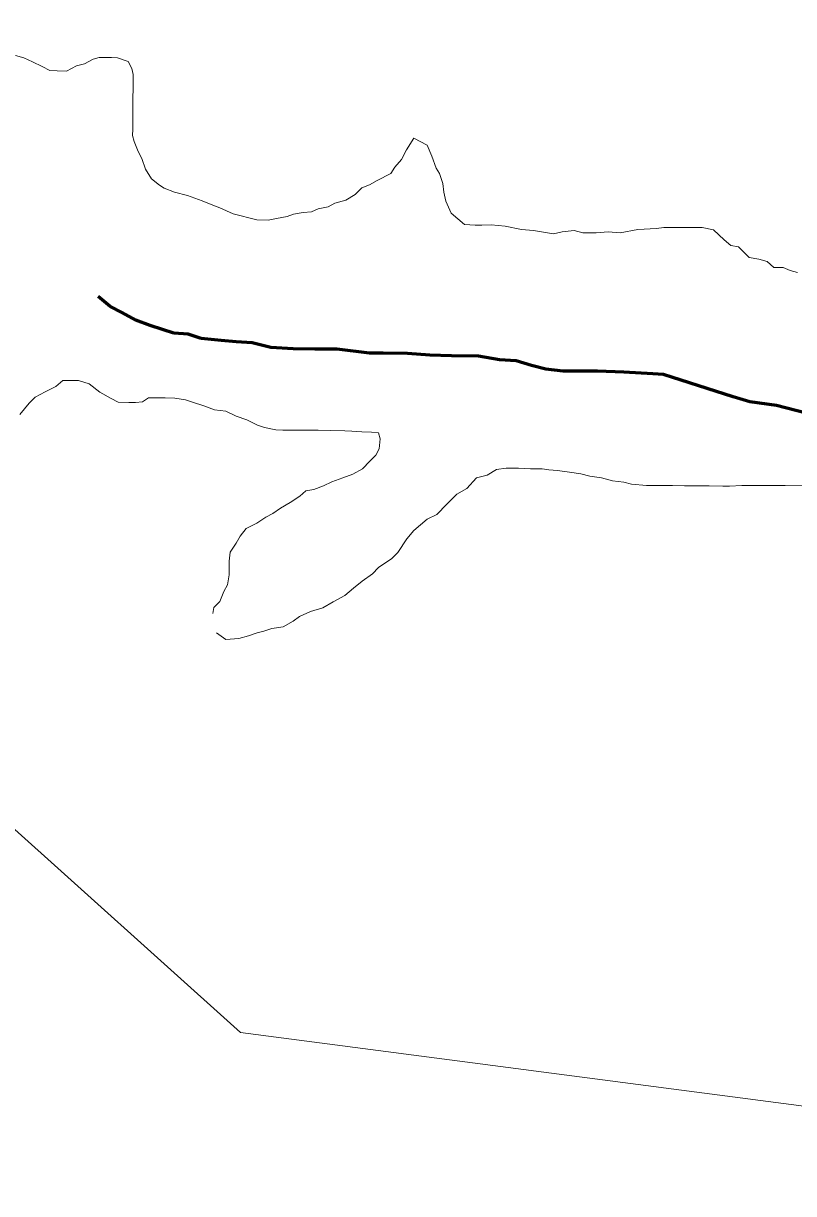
# Model space of a CAD drawing. Extents: x 553962 to 842807, y 8883888 to 9032388.
# Drawn here: x 802531.8 to 802785.3, y 9015571.2 to 9015956.4 of the extents above; entities that cross this region are included whole.
import ezdxf

# ---------------------------------------------------------------- set-up
doc = ezdxf.new("R2010")
doc.units = 0
doc.header["$LTSCALE"] = 200
doc.linetypes.add('LONG_DASH_SHORT_DASH', pattern=[9.9, 6, -1.2, 1.5, -1.2])
doc.layers.add('1', color=7, linetype='Continuous', lineweight=13)

msp = doc.modelspace()

# ---------------------------------------------------------------- linework, layer by layer
at = {"layer": '1'}
for points in [[(805531, 9014654.6), (804656.1, 9014532), (803479.2, 9015509.3), (802603.2, 9015624.2), (801222.1, 9016866), (800600.9, 9016813.5), (800076, 9017128.6), (799586.1, 9016682.2), (799446.1, 9016839.8), (799239.9, 9016805.7), (799493.9, 9017205.2), (799626.2, 9018219.6), (800434.5, 9018637.8), (800970.4, 9019689.3), (802445.9, 9020169.8), (804093.6, 9022119.5), (804177.1, 9022982.9)], [(802660.3, 9015918.6), (802660.3, 9015918.6), (802657.9, 9015914.7), (802656.2, 9015911.6), (802654, 9015909), (802654, 9015909), (802652.7, 9015906.9), (802652.7, 9015906.9), (802648.2, 9015904.7), (802645.7, 9015903.2), (802643.1, 9015902.2), (802640.9, 9015900), (802637.9, 9015898.2), (802634.3, 9015897.2), (802632.1, 9015896), (802628.8, 9015895.3), (802626.6, 9015894.3), (802623.8, 9015894.1), (802620.6, 9015893.6), (802618.6, 9015892.8), (802615.1, 9015892.1), (802612.3, 9015891.6), (802608.6, 9015891.7), (802608.6, 9015891.7), (802608.6, 9015891.7), (802608.6, 9015891.7), (802600.8, 9015893.7), (802596.4, 9015895.7), (802593.6, 9015896.8), (802590.6, 9015898), (802585.8, 9015899.7), (802581.5, 9015900.8), (802578.1, 9015902.1), (802576.6, 9015903.1), (802573.9, 9015905.2), (802571.9, 9015908.4), (802570.7, 9015911.9), (802569.5, 9015914.2), (802568.2, 9015917.5), (802567.7, 9015919.5), (802567.8, 9015921.5), (802567.8, 9015924.7), (802567.8, 9015927), (802567.8, 9015931), (802567.9, 9015935.7), (802567.9, 9015939.5), (802567.4, 9015941.5), (802566.2, 9015943.8), (802562.7, 9015945), (802560.7, 9015945.1), (802558.7, 9015945.1), (802556.7, 9015945.1), (802554.7, 9015944.6), (802551.9, 9015943.1), (802549.2, 9015942.4), (802545.9, 9015940.6), (802542.9, 9015940.7), (802540.4, 9015940.9), (802537.9, 9015942.2), (802534.7, 9015943.7), (802531.9, 9015945), (802529.2, 9015945.8)], [(802660.3, 9015918.6), (802660.3, 9015918.6), (802657.9, 9015914.7), (802656.2, 9015911.6), (802654, 9015909), (802654, 9015909), (802652.7, 9015906.9), (802652.7, 9015906.9), (802648.2, 9015904.7), (802645.7, 9015903.2), (802643.1, 9015902.2), (802640.9, 9015900), (802637.9, 9015898.2), (802634.3, 9015897.2), (802632.1, 9015896), (802628.8, 9015895.3), (802626.6, 9015894.3), (802623.8, 9015894.1), (802620.6, 9015893.6), (802618.6, 9015892.8), (802615.1, 9015892.1), (802612.3, 9015891.6), (802608.6, 9015891.7), (802608.6, 9015891.7), (802608.6, 9015891.7), (802608.6, 9015891.7), (802600.8, 9015893.7), (802596.4, 9015895.7), (802593.6, 9015896.8), (802590.6, 9015898), (802585.8, 9015899.7), (802581.5, 9015900.8), (802578.1, 9015902.1), (802576.6, 9015903.1), (802573.9, 9015905.2), (802571.9, 9015908.4), (802570.7, 9015911.9), (802569.5, 9015914.2), (802568.2, 9015917.5), (802567.7, 9015919.5), (802567.8, 9015921.5), (802567.8, 9015924.7), (802567.8, 9015927), (802567.8, 9015931), (802567.9, 9015935.7), (802567.9, 9015939.5), (802567.4, 9015941.5), (802566.2, 9015943.8), (802562.7, 9015945), (802560.7, 9015945.1), (802558.7, 9015945.1), (802556.7, 9015945.1), (802554.7, 9015944.6), (802551.9, 9015943.1), (802549.2, 9015942.4), (802545.9, 9015940.6), (802542.9, 9015940.7), (802540.4, 9015940.9), (802537.9, 9015942.2), (802534.7, 9015943.7), (802531.9, 9015945), (802529.2, 9015945.8)], [(802660.3, 9015918.6), (802660.3, 9015918.6), (802657.9, 9015914.7), (802656.2, 9015911.6), (802654, 9015909), (802654, 9015909), (802652.7, 9015906.9), (802652.7, 9015906.9), (802648.2, 9015904.7), (802645.7, 9015903.2), (802643.1, 9015902.2), (802640.9, 9015900), (802637.9, 9015898.2), (802634.3, 9015897.2), (802632.1, 9015896), (802628.8, 9015895.3), (802626.6, 9015894.3), (802623.8, 9015894.1), (802620.6, 9015893.6), (802618.6, 9015892.8), (802615.1, 9015892.1), (802612.3, 9015891.6), (802608.6, 9015891.7), (802608.6, 9015891.7), (802608.6, 9015891.7), (802608.6, 9015891.7), (802600.8, 9015893.7), (802596.4, 9015895.7), (802593.6, 9015896.8), (802590.6, 9015898), (802585.8, 9015899.7), (802581.5, 9015900.8), (802578.1, 9015902.1), (802576.6, 9015903.1), (802573.9, 9015905.2), (802571.9, 9015908.4), (802570.7, 9015911.9), (802569.5, 9015914.2), (802568.2, 9015917.5), (802567.7, 9015919.5), (802567.8, 9015921.5), (802567.8, 9015924.7), (802567.8, 9015927), (802567.8, 9015931), (802567.9, 9015935.7), (802567.9, 9015939.5), (802567.4, 9015941.5), (802566.2, 9015943.8), (802562.7, 9015945), (802560.7, 9015945.1), (802558.7, 9015945.1), (802556.7, 9015945.1), (802554.7, 9015944.6), (802551.9, 9015943.1), (802549.2, 9015942.4), (802545.9, 9015940.6), (802542.9, 9015940.7), (802540.4, 9015940.9), (802537.9, 9015942.2), (802534.7, 9015943.7), (802531.9, 9015945), (802529.2, 9015945.8)], [(802786.6, 9015874.4), (802784.1, 9015875), (802781.8, 9015876), (802778.8, 9015876), (802776.6, 9015878), (802773.8, 9015878.8), (802770.6, 9015879.3), (802767.1, 9015882.8), (802764.6, 9015883.3), (802762.4, 9015885.1), (802758.9, 9015888.4), (802755.2, 9015889.2), (802749.8, 9015889.2), (802749.8, 9015889.2), (802749.8, 9015889.2), (802749.8, 9015889.2), (802749.8, 9015889.2), (802749.8, 9015889.2), (802742.6, 9015889.2), (802740.1, 9015888.9), (802740.1, 9015888.9), (802734, 9015888.5), (802728.2, 9015887.4), (802724.2, 9015887.8), (802720.3, 9015887.4), (802715.9, 9015887.4), (802713, 9015888.2), (802709.1, 9015887.8), (802706.2, 9015887.1), (802706.2, 9015887.1), (802699.7, 9015888.2), (802695.7, 9015888.5), (802690.3, 9015889.6), (802690.3, 9015889.6), (802690.3, 9015889.6), (802685.7, 9015890.1), (802682.6, 9015889.9), (802680.4, 9015889.9), (802676.9, 9015890.2), (802672.6, 9015893.9), (802672.6, 9015893.9), (802672.6, 9015893.9), (802672.6, 9015893.9), (802670.8, 9015897.9), (802670.1, 9015900.8), (802669.8, 9015903.7), (802668.7, 9015906.9), (802667.6, 9015908.7), (802666.2, 9015912.7), (802664.7, 9015916.3), (802664.7, 9015916.3), (802660.3, 9015918.6)], [(802786.6, 9015874.4), (802784.1, 9015875), (802781.8, 9015876), (802778.8, 9015876), (802776.6, 9015878), (802773.8, 9015878.8), (802770.6, 9015879.3), (802767.1, 9015882.8), (802764.6, 9015883.3), (802762.4, 9015885.1), (802758.9, 9015888.4), (802755.2, 9015889.2), (802749.8, 9015889.2), (802749.8, 9015889.2), (802749.8, 9015889.2), (802749.8, 9015889.2), (802749.8, 9015889.2), (802749.8, 9015889.2), (802742.6, 9015889.2), (802740.1, 9015888.9), (802740.1, 9015888.9), (802734, 9015888.5), (802728.2, 9015887.4), (802724.2, 9015887.8), (802720.3, 9015887.4), (802715.9, 9015887.4), (802713, 9015888.2), (802709.1, 9015887.8), (802706.2, 9015887.1), (802706.2, 9015887.1), (802699.7, 9015888.2), (802695.7, 9015888.5), (802690.3, 9015889.6), (802690.3, 9015889.6), (802690.3, 9015889.6), (802685.7, 9015890.1), (802682.6, 9015889.9), (802680.4, 9015889.9), (802676.9, 9015890.2), (802672.6, 9015893.9), (802672.6, 9015893.9), (802672.6, 9015893.9), (802672.6, 9015893.9), (802670.8, 9015897.9), (802670.1, 9015900.8), (802669.8, 9015903.7), (802668.7, 9015906.9), (802667.6, 9015908.7), (802666.2, 9015912.7), (802664.7, 9015916.3), (802664.7, 9015916.3), (802660.3, 9015918.6)], [(802786.6, 9015874.4), (802784.1, 9015875), (802781.8, 9015876), (802778.8, 9015876), (802776.6, 9015878), (802773.8, 9015878.8), (802770.6, 9015879.3), (802767.1, 9015882.8), (802764.6, 9015883.3), (802762.4, 9015885.1), (802758.9, 9015888.4), (802755.2, 9015889.2), (802749.8, 9015889.2), (802749.8, 9015889.2), (802749.8, 9015889.2), (802749.8, 9015889.2), (802749.8, 9015889.2), (802749.8, 9015889.2), (802742.6, 9015889.2), (802740.1, 9015888.9), (802740.1, 9015888.9), (802734, 9015888.5), (802728.2, 9015887.4), (802724.2, 9015887.8), (802720.3, 9015887.4), (802715.9, 9015887.4), (802713, 9015888.2), (802709.1, 9015887.8), (802706.2, 9015887.1), (802706.2, 9015887.1), (802699.7, 9015888.2), (802695.7, 9015888.5), (802690.3, 9015889.6), (802690.3, 9015889.6), (802690.3, 9015889.6), (802685.7, 9015890.1), (802682.6, 9015889.9), (802680.4, 9015889.9), (802676.9, 9015890.2), (802672.6, 9015893.9), (802672.6, 9015893.9), (802672.6, 9015893.9), (802672.6, 9015893.9), (802670.8, 9015897.9), (802670.1, 9015900.8), (802669.8, 9015903.7), (802668.7, 9015906.9), (802667.6, 9015908.7), (802666.2, 9015912.7), (802664.7, 9015916.3), (802664.7, 9015916.3), (802660.3, 9015918.6)], [(802530.6, 9015827.6), (802533.6, 9015831.3), (802535.6, 9015833.3), (802538.9, 9015835.1), (802542.4, 9015836.8), (802544.7, 9015838.8), (802547.9, 9015838.8), (802549.9, 9015838.8), (802553.4, 9015837.7), (802556.9, 9015835), (802560.6, 9015832.9), (802562.9, 9015831.7), (802566.4, 9015831.6), (802568.6, 9015831.6), (802570.9, 9015831.8), (802572.9, 9015833.1), (802574.9, 9015833.1), (802578.4, 9015833.1), (802581.6, 9015833), (802585.1, 9015832.5), (802587.4, 9015831.7), (802591.1, 9015830.5), (802594.6, 9015829.2), (802598.4, 9015828.7), (802601.8, 9015827.1), (802605.3, 9015825.9), (802608.8, 9015824.1), (802611.1, 9015823.3), (802614.8, 9015822.6), (802617.1, 9015822.5), (802619.1, 9015822.5), (802622.3, 9015822.5), (802626.1, 9015822.5), (802628.8, 9015822.5), (802632.8, 9015822.4), (802637.6, 9015822.2), (802639.8, 9015822.1), (802643.1, 9015821.9), (802646.3, 9015821.8), (802648.6, 9015821.6), (802649.2, 9015819.6), (802648.8, 9015816.3), (802647.7, 9015814.2), (802645.8, 9015812.3), (802645.8, 9015812.3), (802643.4, 9015809.7), (802640.2, 9015808), (802636.9, 9015806.8), (802633.3, 9015805.5), (802630.5, 9015804.1), (802627.4, 9015802.9), (802624.7, 9015802.5), (802622.7, 9015800.7), (802619.6, 9015798.7), (802616.4, 9015796.8), (802613.9, 9015795), (802611.6, 9015793.8), (802608.6, 9015791.8), (802605.1, 9015790.1), (802603.1, 9015787.6), (802601.8, 9015785.3), (802599.8, 9015782.3), (802599.5, 9015779.3), (802599.5, 9015777.3), (802599.5, 9015774.8), (802598.9, 9015771.6), (802597.7, 9015769.3), (802596.4, 9015766.1), (802594.4, 9015764.1), (802594.1, 9015762.1)], [(802530.6, 9015827.6), (802533.6, 9015831.3), (802535.6, 9015833.3), (802538.9, 9015835.1), (802542.4, 9015836.8), (802544.7, 9015838.8), (802547.9, 9015838.8), (802549.9, 9015838.8), (802553.4, 9015837.7), (802556.9, 9015835), (802560.6, 9015832.9), (802562.9, 9015831.7), (802566.4, 9015831.6), (802568.6, 9015831.6), (802570.9, 9015831.8), (802572.9, 9015833.1), (802574.9, 9015833.1), (802578.4, 9015833.1), (802581.6, 9015833), (802585.1, 9015832.5), (802587.4, 9015831.7), (802591.1, 9015830.5), (802594.6, 9015829.2), (802598.4, 9015828.7), (802601.8, 9015827.1), (802605.3, 9015825.9), (802608.8, 9015824.1), (802611.1, 9015823.3), (802614.8, 9015822.6), (802617.1, 9015822.5), (802619.1, 9015822.5), (802622.3, 9015822.5), (802626.1, 9015822.5), (802628.8, 9015822.5), (802632.8, 9015822.4), (802637.6, 9015822.2), (802639.8, 9015822.1), (802643.1, 9015821.9), (802646.3, 9015821.8), (802648.6, 9015821.6), (802649.2, 9015819.6), (802648.8, 9015816.3), (802647.7, 9015814.2), (802645.8, 9015812.3), (802645.8, 9015812.3), (802643.4, 9015809.7), (802640.2, 9015808), (802636.9, 9015806.8), (802633.3, 9015805.5), (802630.5, 9015804.1), (802627.4, 9015802.9), (802624.7, 9015802.5), (802622.7, 9015800.7), (802619.6, 9015798.7), (802616.4, 9015796.8), (802613.9, 9015795), (802611.6, 9015793.8), (802608.6, 9015791.8), (802605.1, 9015790.1), (802603.1, 9015787.6), (802601.8, 9015785.3), (802599.8, 9015782.3), (802599.5, 9015779.3), (802599.5, 9015777.3), (802599.5, 9015774.8), (802598.9, 9015771.6), (802597.7, 9015769.3), (802596.4, 9015766.1), (802594.4, 9015764.1), (802594.1, 9015762.1)], [(802595.3, 9015755.8), (802598.4, 9015753.6), (802602.7, 9015753.9), (802605.8, 9015754.8), (802608.7, 9015755.8), (802610.9, 9015756.3), (802613.5, 9015757.2), (802617.3, 9015757.7), (802620.5, 9015759.6), (802622.6, 9015761.1), (802626.2, 9015762.8), (802626.2, 9015762.8), (802626.2, 9015762.8), (802630.3, 9015764), (802633.7, 9015765.9), (802637.5, 9015768), (802640.4, 9015770.4), (802643.3, 9015772.8), (802646.7, 9015775.2), (802648.6, 9015777.2), (802653, 9015780.2), (802655, 9015782.2), (802658, 9015786.7), (802660.3, 9015789.4), (802664.6, 9015793.2), (802667.8, 9015794.7), (802671.1, 9015798.1), (802674.4, 9015801.4), (802677.7, 9015803.3), (802680.9, 9015806.8), (802684.4, 9015807.6), (802687.5, 9015809.5), (802690.7, 9015810), (802692.7, 9015810), (802694.7, 9015810), (802698.7, 9015809.7), (802702.5, 9015809.7), (802704.7, 9015809.4), (802707.5, 9015809.2), (802711.5, 9015808.6), (802715.2, 9015808.1), (802718.2, 9015807.3), (802722, 9015806.8), (802725.7, 9015805.8), (802729.4, 9015805.3), (802731.9, 9015804.7), (802736.9, 9015804.2), (802738.9, 9015804.2), (802742.9, 9015804.2), (802745.4, 9015804.2), (802749.4, 9015804.1), (802751.7, 9015804.1), (802754.9, 9015804.1), (802757.5, 9015804.1), (802762, 9015804), (802764.2, 9015804), (802768.2, 9015804.2), (802770.5, 9015804.2), (802775.7, 9015804.2), (802782.5, 9015804.2), (802789.2, 9015804.1)], [(802595.3, 9015755.8), (802598.4, 9015753.6), (802602.7, 9015753.9), (802605.8, 9015754.8), (802608.7, 9015755.8), (802610.9, 9015756.3), (802613.5, 9015757.2), (802617.3, 9015757.7), (802620.5, 9015759.6), (802622.6, 9015761.1), (802626.2, 9015762.8), (802626.2, 9015762.8), (802626.2, 9015762.8), (802630.3, 9015764), (802633.7, 9015765.9), (802637.5, 9015768), (802640.4, 9015770.4), (802643.3, 9015772.8), (802646.7, 9015775.2), (802648.6, 9015777.2), (802653, 9015780.2), (802655, 9015782.2), (802658, 9015786.7), (802660.3, 9015789.4), (802664.6, 9015793.2), (802667.8, 9015794.7), (802671.1, 9015798.1), (802674.4, 9015801.4), (802677.7, 9015803.3), (802680.9, 9015806.8), (802684.4, 9015807.6), (802687.5, 9015809.5), (802690.7, 9015810), (802692.7, 9015810), (802694.7, 9015810), (802698.7, 9015809.7), (802702.5, 9015809.7), (802704.7, 9015809.4), (802707.5, 9015809.2), (802711.5, 9015808.6), (802715.2, 9015808.1), (802718.2, 9015807.3), (802722, 9015806.8), (802725.7, 9015805.8), (802729.4, 9015805.3), (802731.9, 9015804.7), (802736.9, 9015804.2), (802738.9, 9015804.2), (802742.9, 9015804.2), (802745.4, 9015804.2), (802749.4, 9015804.1), (802751.7, 9015804.1), (802754.9, 9015804.1), (802757.5, 9015804.1), (802762, 9015804), (802764.2, 9015804), (802768.2, 9015804.2), (802770.5, 9015804.2), (802775.7, 9015804.2), (802782.5, 9015804.2), (802789.2, 9015804.1)]]:
    msp.add_lwpolyline(points, dxfattribs=at)
at = {"layer": '1', "linetype": 'LONG_DASH_SHORT_DASH', "lineweight": 60}
for points in [[(802613.2, 9015849.7), (802607, 9015851.2), (802601.8, 9015851.5), (802596.8, 9015852), (802590.3, 9015852.6), (802586, 9015854.1), (802581.3, 9015854.4), (802577.5, 9015855.6), (802573.5, 9015856.9), (802568.8, 9015858.7), (802564.1, 9015861.2), (802560.3, 9015863.2), (802556.4, 9015866.5)], [(802613.2, 9015849.7), (802607, 9015851.2), (802601.8, 9015851.5), (802596.8, 9015852), (802590.3, 9015852.6), (802586, 9015854.1), (802581.3, 9015854.4), (802577.5, 9015855.6), (802573.5, 9015856.9), (802568.8, 9015858.7), (802564.1, 9015861.2), (802560.3, 9015863.2), (802556.4, 9015866.5)], [(802792.8, 9015827.2), (802779.6, 9015830.6), (802770.9, 9015831.8), (802765.4, 9015833.4), (802742.4, 9015840.8), (802738.9, 9015841), (802729.4, 9015841.6), (802720.7, 9015841.9), (802709.4, 9015841.9), (802703.7, 9015842.5), (802699, 9015843.7), (802694, 9015845.3), (802688.5, 9015845.6), (802681.5, 9015846.8), (802672.7, 9015846.9), (802665.5, 9015847.2), (802658.2, 9015847.7), (802650.2, 9015847.8), (802645.7, 9015847.8), (802635, 9015849.1), (802631.5, 9015849.1), (802627.7, 9015849.1), (802620.5, 9015849.2), (802613.2, 9015849.7)], [(802792.8, 9015827.2), (802779.6, 9015830.6), (802770.9, 9015831.8), (802765.4, 9015833.4), (802742.4, 9015840.8), (802738.9, 9015841), (802729.4, 9015841.6), (802720.7, 9015841.9), (802709.4, 9015841.9), (802703.7, 9015842.5), (802699, 9015843.7), (802694, 9015845.3), (802688.5, 9015845.6), (802681.5, 9015846.8), (802672.7, 9015846.9), (802665.5, 9015847.2), (802658.2, 9015847.7), (802650.2, 9015847.8), (802645.7, 9015847.8), (802635, 9015849.1), (802631.5, 9015849.1), (802627.7, 9015849.1), (802620.5, 9015849.2), (802613.2, 9015849.7)]]:
    msp.add_lwpolyline(points, dxfattribs=at)

doc.saveas('drawing.dxf')
